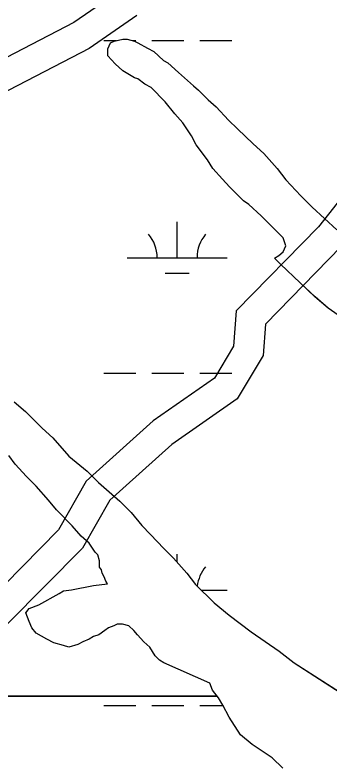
# Model space of a CAD drawing. Extents: x 3177185 to 3215018, y 812988 to 838321.
# Drawn here: x 3208868 to 3209183, y 820321 to 821072 of the extents above; entities that cross this region are included whole.
import ezdxf

# ---------------------------------------------------------------- set-up
doc = ezdxf.new("R2010")
doc.units = 0
for name, color, linetype in [('V-ROAD-CNTR', 7, 'Continuous'), ('V-SITE-VEGE', 7, 'Continuous'), ('V-WETL-SWMP', 7, 'Continuous')]:
    doc.layers.add(name, color=color, linetype=linetype)

msp = doc.modelspace()

# ---------------------------------------------------------------- linework, layer by layer
at = {"layer": 'V-ROAD-CNTR'}
for points in [[(3209368.35, 821112.97), (3209354.74, 821094.68), (3209330.04, 821057.44), (3209286.65, 821005.23), (3209171.9, 820860.1), (3209089.58, 820775.87), (3209087.02, 820740.58), (3209067.93, 820708.76), (3209006.52, 820665.87), (3208939.44, 820605.65), (3208911.76, 820556.84), (3208839.42, 820483.65), (3208756.21, 820390.85), (3208687.49, 820341.28)], [(3208973, 821096), (3208927.13, 821064.31), (3208774.83, 820985.39), (3208733.19, 820957.97), (3208646.75, 820907.7), (3208509.85, 820820.2), (3208389.14, 820707.71), (3208278.34, 820640.07), (3208142.51, 820576.94), (3207954.42, 820428.82), (3207746.46, 820299.67), (3207530.81, 820155.91), (3207211.01, 819947.18), (3207064.49, 819858.36)], [(3209396.03, 821099.91), (3209379.29, 821077.42), (3209354.15, 821039.51), (3209309.96, 820986.34), (3209194.46, 820840.26), (3209118.71, 820762.75), (3209116.42, 820731.28), (3209090.37, 820687.83), (3209025.2, 820642.32), (3208963.12, 820586.6), (3208935.89, 820538.58), (3208861.27, 820463.08), (3208776.38, 820368.42), (3208712.2, 820322.11)], [(3208990.05, 821071.32), (3208942.62, 821038.55), (3208790.03, 820959.48), (3208749, 820932.46), (3208662.38, 820882.08), (3208528.3, 820796.39), (3208407.37, 820683.69), (3208292.52, 820613.58), (3208158.32, 820551.21), (3207971.67, 820404.21), (3207762.7, 820274.44), (3207547.33, 820130.87), (3207226.99, 819921.78), (3207121.47, 819857.82)]]:
    msp.add_lwpolyline(points, dxfattribs=at)
at = {"layer": 'V-SITE-VEGE'}
for p, q in [((3209070.37, 820390.63), (3208570.04, 820390.63)), ((3209071.9, 820388.66), (3209070.37, 820390.63)), ((3209076.31, 820381.63), (3209071.9, 820388.66)), ((3209082.48, 820369.31), (3209076.31, 820381.63)), ((3209093.93, 820351.72), (3209082.48, 820369.31)), ((3209105.38, 820342.05), (3209093.93, 820351.72)), ((3209125.63, 820328.87), (3209105.38, 820342.05)), ((3209136.2, 820318.32), (3209125.63, 820328.87))]:
    msp.add_line(p, q, dxfattribs=at)
for points in [[(3209096.99, 820885.85), (3209082.9, 820899.92), (3209075.85, 820907.83), (3209066.16, 820918.38), (3209060.87, 820927.18), (3209049.42, 820942.12), (3209045.01, 820950.92), (3209036.2, 820964.11), (3209028.27, 820972.9), (3209018.59, 820985.21), (3209004.49, 820999.28), (3208998.33, 821002.79), (3208991.29, 821008.07), (3208987.77, 821008.94), (3208976.32, 821015.97), (3208968.4, 821023.01), (3208961.35, 821030.92), (3208961.35, 821037.96), (3208963.98, 821044.12), (3208967.5, 821045.88), (3208976.29, 821047.65), (3208980.69, 821047.66), (3208987.73, 821045.9), (3208991.26, 821044.15), (3209000.94, 821038.87), (3209007.1, 821035.36), (3209016.79, 821026.57), (3209021.19, 821023.93), (3209031.76, 821014.26), (3209037.92, 821008.99), (3209046.73, 821001.08), (3209052.01, 820996.68), (3209061.7, 820987.01), (3209069.63, 820979.98), (3209081.96, 820966.79), (3209090.77, 820958), (3209106.62, 820943.05), (3209117.19, 820933.38), (3209130.4, 820918.44), (3209139.21, 820907), (3209154.18, 820891.18), (3209165.63, 820879.75), (3209190.29, 820856.89)], [(3209199.17, 820766.27), (3209181.55, 820778.57), (3209168.34, 820790), (3209153.37, 820804.07), (3209134, 820822.53), (3209127.83, 820828.68), (3209132.23, 820831.32), (3209136.63, 820834.85), (3209139.26, 820841.01), (3209136.62, 820848.93), (3209114.6, 820870.91), (3209102.27, 820882.33), (3209096.99, 820885.85)], [(3208867.5, 820685.02), (3208878.95, 820675.35), (3208895.68, 820658.65), (3208906.25, 820648.98), (3208922.1, 820630.52), (3208940.59, 820615.57), (3208952.04, 820604.14), (3208973.18, 820585.68), (3208984.63, 820574.25), (3208995.2, 820561.06), (3209004, 820552.27), (3209017.22, 820538.2), (3209026.9, 820528.54), (3209040.12, 820513.59), (3209048.93, 820502.15), (3209067.42, 820483.69), (3209082.39, 820471.39), (3209104.4, 820454.69), (3209132.58, 820435.35), (3209147.55, 820423.93), (3209199.1, 820390.63)], [(3208570.04, 820390.63), (3209070.37, 820390.63), (3209065.73, 820396.58), (3209063.09, 820403.61), (3209017.32, 820423.81), (3209012.91, 820426.45), (3209008.51, 820430.84), (3209003.22, 820439.64), (3208997.06, 820444.92), (3208990.89, 820451.95), (3208987.37, 820456.34), (3208982.09, 820460.74), (3208975.92, 820462.49), (3208970.64, 820462.49), (3208967.13, 820460.72), (3208961.85, 820458.96), (3208958.33, 820456.32), (3208952.18, 820451.92), (3208946.9, 820450.15), (3208942.5, 820447.51), (3208936.34, 820444.86), (3208931.07, 820442.22), (3208922.27, 820439.57), (3208916.99, 820441.33), (3208907.31, 820443.95), (3208900.26, 820447.47), (3208889.7, 820453.62), (3208885.29, 820458.9), (3208882.65, 820465.05), (3208879.12, 820473.85), (3208882.64, 820478.25), (3208892.31, 820481.78), (3208912.54, 820493.23), (3208916.94, 820495.88), (3208924.86, 820496.77), (3208946.85, 820501.19), (3208960.93, 820502.96), (3208959.17, 820505.59), (3208957.4, 820509.99), (3208955.64, 820513.51), (3208954.76, 820517.03), (3208953, 820519.67), (3208952.99, 820525.83), (3208951.23, 820531.99), (3208948.58, 820534.63), (3208942.42, 820543.42), (3208934.49, 820550.45), (3208925.68, 820561), (3208909.83, 820576.83), (3208901.9, 820586.5), (3208889.57, 820600.57), (3208879.88, 820610.24), (3208868.43, 820622.55)]]:
    msp.add_lwpolyline(points, dxfattribs=at)
at = {"layer": 'V-WETL-SWMP'}
for p, q in [((3208957.08, 821046.38), (3208969.95, 821046.38)), ((3208961.34, 821037.96), (3208963.98, 821044.12)), ((3208963.98, 821044.12), (3208967.5, 821045.88)), ((3208967.5, 821045.88), (3208976.3, 821047.65)), ((3208976.3, 821047.65), (3208980.69, 821047.66)), ((3208980.69, 821047.66), (3208987.74, 821045.9)), ((3208985.83, 821046.38), (3208989.08, 821046.38)), ((3208987.74, 821045.9), (3208991.26, 821044.14)), ((3208991.26, 821044.14), (3209000.94, 821038.87)), ((3209005.08, 821046.38), (3209037.08, 821046.38)), ((3209053.08, 821046.38), (3209085.08, 821046.38)), ((3208961.35, 821030.92), (3208961.34, 821037.96)), ((3209000.94, 821038.87), (3209007.1, 821035.36)), ((3209007.1, 821035.36), (3209016.79, 821026.57)), ((3208968.4, 821023.01), (3208961.35, 821030.92)), ((3208976.32, 821015.97), (3208968.4, 821023.01)), ((3209016.79, 821026.57), (3209021.19, 821023.93)), ((3209021.19, 821023.93), (3209031.76, 821014.26)), ((3208987.77, 821008.94), (3208976.32, 821015.97)), ((3209031.76, 821014.26), (3209037.92, 821008.99)), ((3208991.29, 821008.07), (3208987.77, 821008.94)), ((3208998.33, 821002.79), (3208991.29, 821008.07)), ((3209037.92, 821008.99), (3209046.73, 821001.08)), ((3209004.5, 820999.28), (3208998.33, 821002.79)), ((3209018.59, 820985.21), (3209004.5, 820999.28)), ((3209046.73, 821001.08), (3209052.01, 820996.68)), ((3209052.01, 820996.68), (3209061.7, 820987.01)), ((3209028.28, 820972.9), (3209018.59, 820985.21)), ((3209061.7, 820987.01), (3209069.63, 820979.98)), ((3209069.63, 820979.98), (3209081.96, 820966.79)), ((3209036.2, 820964.11), (3209028.28, 820972.9)), ((3209081.96, 820966.79), (3209090.77, 820958)), ((3209045.01, 820950.92), (3209036.2, 820964.11)), ((3209090.77, 820958), (3209106.62, 820943.05)), ((3209049.42, 820942.12), (3209045.01, 820950.92)), ((3209060.87, 820927.17), (3209049.42, 820942.12)), ((3209106.62, 820943.05), (3209117.18, 820933.38)), ((3209117.18, 820933.38), (3209130.4, 820918.44)), ((3209066.16, 820918.38), (3209060.87, 820927.17)), ((3209075.85, 820907.83), (3209066.16, 820918.38)), ((3209130.4, 820918.44), (3209139.21, 820907)), ((3209082.9, 820899.92), (3209075.85, 820907.83)), ((3209139.21, 820907), (3209154.18, 820891.18)), ((3209096.99, 820885.85), (3209082.9, 820899.92)), ((3209102.27, 820882.33), (3209096.99, 820885.85)), ((3209154.18, 820891.18), (3209165.63, 820879.75)), ((3209114.6, 820870.9), (3209102.27, 820882.33)), ((3209165.63, 820879.75), (3209190.29, 820856.89)), ((3209136.62, 820848.93), (3209114.6, 820870.9)), ((3209030.49, 820829.13), (3209030.49, 820865.13)), ((3209139.26, 820841.01), (3209136.62, 820848.93)), ((3209136.63, 820834.85), (3209139.26, 820841.01)), ((3209132.23, 820831.32), (3209136.63, 820834.85)), ((3208980.49, 820829.13), (3209080.49, 820829.13)), ((3209127.84, 820828.68), (3209132.23, 820831.32)), ((3209134, 820822.53), (3209127.84, 820828.68)), ((3209153.37, 820804.06), (3209134, 820822.53)), ((3209018.49, 820813.7), (3209042.49, 820813.7)), ((3209168.35, 820790), (3209153.37, 820804.06)), ((3209181.55, 820778.57), (3209168.35, 820790)), ((3209199.16, 820766.27), (3209181.55, 820778.57)), ((3208957.08, 820713.7), (3208989.08, 820713.7)), ((3209005.08, 820713.7), (3209037.08, 820713.7)), ((3209053.08, 820713.7), (3209085.08, 820713.7)), ((3208867.5, 820685.02), (3208878.95, 820675.35)), ((3208878.95, 820675.35), (3208895.68, 820658.65)), ((3208895.68, 820658.65), (3208906.25, 820648.98)), ((3208906.25, 820648.98), (3208922.1, 820630.51)), ((3208868.43, 820622.55), (3208862.27, 820631.34)), ((3208922.1, 820630.51), (3208940.59, 820615.57)), ((3208879.88, 820610.24), (3208868.43, 820622.55)), ((3208940.59, 820615.57), (3208952.04, 820604.14)), ((3208889.57, 820600.57), (3208879.88, 820610.24)), ((3208901.9, 820586.5), (3208889.57, 820600.57)), ((3208952.04, 820604.14), (3208973.18, 820585.68)), ((3208909.83, 820576.83), (3208901.9, 820586.5)), ((3208973.18, 820585.68), (3208984.63, 820574.25)), ((3208925.68, 820561), (3208909.83, 820576.83)), ((3208984.63, 820574.25), (3208995.2, 820561.06)), ((3208934.49, 820550.45), (3208925.68, 820561)), ((3208995.2, 820561.06), (3209004.01, 820552.27)), ((3208942.42, 820543.42), (3208934.49, 820550.45)), ((3209004.01, 820552.27), (3209017.22, 820538.2)), ((3208948.58, 820534.62), (3208942.42, 820543.42)), ((3208951.23, 820531.99), (3208948.58, 820534.62)), ((3208952.99, 820525.83), (3208951.23, 820531.99)), ((3209017.22, 820538.2), (3209026.9, 820528.53)), ((3209030.49, 820524.48), (3209030.49, 820532.46)), ((3208953, 820519.67), (3208952.99, 820525.83)), ((3209026.9, 820528.53), (3209040.12, 820513.59)), ((3208954.76, 820517.03), (3208953, 820519.67)), ((3208955.64, 820513.51), (3208954.76, 820517.03)), ((3208957.41, 820509.99), (3208955.64, 820513.51)), ((3208959.17, 820505.6), (3208957.41, 820509.99)), ((3209040.12, 820513.59), (3209048.93, 820502.15)), ((3208924.86, 820496.77), (3208946.85, 820501.19)), ((3208946.85, 820501.19), (3208960.93, 820502.96)), ((3208960.93, 820502.96), (3208959.17, 820505.6)), ((3209048.93, 820502.15), (3209067.42, 820483.69)), ((3208912.54, 820493.24), (3208916.94, 820495.88)), ((3208916.94, 820495.88), (3208924.86, 820496.77)), ((3209054.63, 820496.46), (3209080.49, 820496.46)), ((3208892.31, 820481.78), (3208912.54, 820493.24)), ((3208882.64, 820478.25), (3208892.31, 820481.78)), ((3209067.42, 820483.69), (3209082.39, 820471.39)), ((3208879.12, 820473.85), (3208882.64, 820478.25)), ((3208882.65, 820465.05), (3208879.12, 820473.85)), ((3209082.39, 820471.39), (3209104.4, 820454.69)), ((3208885.29, 820458.89), (3208882.65, 820465.05)), ((3208889.7, 820453.62), (3208885.29, 820458.89)), ((3208958.33, 820456.32), (3208952.18, 820451.91)), ((3208961.85, 820458.96), (3208958.33, 820456.32)), ((3208967.13, 820460.73), (3208961.85, 820458.96)), ((3208970.65, 820462.49), (3208967.13, 820460.73)), ((3208975.93, 820462.49), (3208970.65, 820462.49)), ((3208982.09, 820460.74), (3208975.93, 820462.49)), ((3208987.37, 820456.34), (3208982.09, 820460.74)), ((3208990.89, 820451.95), (3208987.37, 820456.34)), ((3208900.26, 820447.47), (3208889.7, 820453.62)), ((3208946.9, 820450.15), (3208942.5, 820447.51)), ((3208952.18, 820451.91), (3208946.9, 820450.15)), ((3208997.06, 820444.91), (3208990.89, 820451.95)), ((3209104.4, 820454.69), (3209132.58, 820435.35)), ((3208907.31, 820443.95), (3208900.26, 820447.47)), ((3208916.99, 820441.32), (3208907.31, 820443.95)), ((3208922.27, 820439.57), (3208916.99, 820441.32)), ((3208931.07, 820442.22), (3208922.27, 820439.57)), ((3208936.34, 820444.86), (3208931.07, 820442.22)), ((3208942.5, 820447.51), (3208936.34, 820444.86)), ((3209003.22, 820439.64), (3208997.06, 820444.91)), ((3209008.51, 820430.84), (3209003.22, 820439.64)), ((3209132.58, 820435.35), (3209147.55, 820423.93)), ((3209012.91, 820426.45), (3209008.51, 820430.84)), ((3209017.32, 820423.81), (3209012.91, 820426.45)), ((3209063.09, 820403.61), (3209017.32, 820423.81)), ((3209147.55, 820423.93), (3209222.38, 820375.59)), ((3209065.74, 820396.58), (3209063.09, 820403.61)), ((3209071.9, 820388.66), (3209065.74, 820396.58)), ((3209076.31, 820381.63), (3209071.9, 820388.66)), ((3208957.08, 820381.03), (3208989.08, 820381.03)), ((3209005.08, 820381.03), (3209037.08, 820381.03)), ((3209053.08, 820381.03), (3209076.61, 820381.03)), ((3209082.48, 820369.31), (3209076.31, 820381.63)), ((3209093.93, 820351.72), (3209082.48, 820369.31)), ((3209105.38, 820342.05), (3209093.93, 820351.72)), ((3209125.63, 820328.87), (3209105.38, 820342.05)), ((3209136.2, 820318.32), (3209125.63, 820328.87))]:
    msp.add_line(p, q, dxfattribs=at)
for centre, start, end in [((3208975.25, 820829.61), 359.22818, 40.77184), ((3209085.73, 820829.61), 139.22818, 180.77184), ((3209085.73, 820496.93), 139.22818, 174.31909)]:
    msp.add_arc(centre, 35.25, start, end, dxfattribs=at)

doc.saveas('drawing.dxf')
